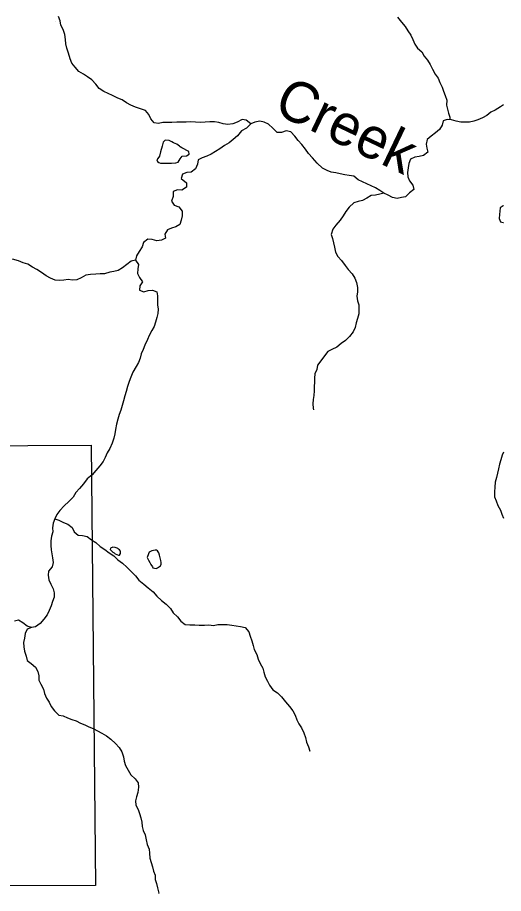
# Model space of a CAD drawing. Extents: x -21.1 to 50.3, y -4.9 to 22.1.
# Drawn here: x -15.375 to -14.252, y 15.562 to 17.586 of the extents above; entities that cross this region are included whole.
import ezdxf

# ---------------------------------------------------------------- set-up
doc = ezdxf.new("R2010")
doc.units = 0
for name, color, linetype in [('GM_X_Minor_Lake', 7, 'Continuous'), ('GM_X_Minor_River', 7, 'Continuous'), ('GM_X_Minor_River_Text', 7, 'Continuous'), ('GM_X_Section', 7, 'Continuous')]:
    doc.layers.add(name, color=color, linetype=linetype)

msp = doc.modelspace()

# ---------------------------------------------------------------- linework, layer by layer
at = {"layer": 'GM_X_Minor_Lake'}
for points in [[(-15.0004, 17.2892), (-15.0065, 17.2934), (-15.0147, 17.2966), (-15.0181, 17.2989), (-15.0249, 17.302), (-15.0336, 17.3032), (-15.0382, 17.2987), (-15.0409, 17.2888), (-15.0444, 17.276), (-15.0468, 17.2658), (-15.0506, 17.2609), (-15.0529, 17.2575), (-15.0514, 17.2533), (-15.0484, 17.251), (-15.0443, 17.2498), (-15.0386, 17.2498), (-15.0189, 17.25), (-15.009, 17.2507), (-15.0041, 17.2521), (-14.9991, 17.2597), (-14.9942, 17.2661), (-14.9847, 17.2671), (-14.9782, 17.2705), (-14.9793, 17.2765)], [(-14.9793, 17.2765), (-14.9952, 17.285), (-14.9989, 17.2873), (-15.0004, 17.2892)], [(-14.2521, 17.1516), (-14.2525, 17.1515), (-14.2597, 17.1467), (-14.2609, 17.1387), (-14.2617, 17.1315), (-14.2618, 17.1221), (-14.2588, 17.1144), (-14.2528, 17.1129), (-14.2521, 17.1129)], [(-15.1447, 16.3601), (-15.1493, 16.3613), (-15.1549, 16.3621), (-15.1602, 16.3602), (-15.161, 16.3568), (-15.1584, 16.3549), (-15.155, 16.3507), (-15.1518, 16.3489)], [(-15.1518, 16.3489), (-15.1494, 16.3469), (-15.1456, 16.3453), (-15.1418, 16.3438), (-15.1392, 16.3441), (-15.1372, 16.3479), (-15.1372, 16.3528), (-15.1394, 16.3563), (-15.1413, 16.3578), (-15.1432, 16.3593), (-15.1447, 16.3601)], [(-15.0645, 16.3541), (-15.071, 16.3504), (-15.0725, 16.3466), (-15.0756, 16.3387), (-15.0726, 16.3326), (-15.0693, 16.3268), (-15.067, 16.3219), (-15.0629, 16.3169), (-15.0622, 16.3143), (-15.0546, 16.3127), (-15.0512, 16.3149)], [(-15.0512, 16.3149), (-15.0447, 16.3194), (-15.0428, 16.3228), (-15.0428, 16.327), (-15.0435, 16.3315), (-15.0454, 16.3376), (-15.0468, 16.3437), (-15.0487, 16.3494), (-15.0513, 16.3536), (-15.0535, 16.3555), (-15.0573, 16.3555), (-15.0645, 16.3541)]]:
    msp.add_lwpolyline(points, dxfattribs=at)
at = {"layer": 'GM_X_Minor_River'}
for points in [[(-15.2871, 17.5782), (-15.2871, 17.5782)], [(-14.8361, 17.3408), (-14.8463, 17.3489), (-14.8561, 17.3505), (-14.8675, 17.3449), (-14.8778, 17.3405), (-14.8888, 17.339), (-14.8997, 17.341), (-14.9099, 17.3438), (-14.9201, 17.3454), (-14.9303, 17.3451), (-14.9417, 17.3448), (-14.9531, 17.3438), (-14.964, 17.3442), (-14.9758, 17.3451), (-14.9856, 17.3448), (-14.9966, 17.3442), (-15.0072, 17.3442), (-15.0185, 17.3436), (-15.039, 17.3438), (-15.0492, 17.3416), (-15.0594, 17.3428), (-15.0669, 17.3524), (-15.0714, 17.3619), (-15.0793, 17.3718), (-15.0906, 17.3757), (-15.1027, 17.3792), (-15.1132, 17.3838), (-15.123, 17.3896), (-15.1328, 17.3961), (-15.143, 17.4004), (-15.1558, 17.4062), (-15.1656, 17.4112), (-15.1758, 17.4155), (-15.186, 17.4224), (-15.1942, 17.4327), (-15.2032, 17.4422), (-15.213, 17.4495), (-15.2228, 17.4553), (-15.233, 17.4615), (-15.242, 17.4714), (-15.2491, 17.4813), (-15.2536, 17.4908), (-15.2569, 17.5037), (-15.2609, 17.5159), (-15.2635, 17.5254), (-15.2638, 17.5356), (-15.2656, 17.547), (-15.2693, 17.5588), (-15.2749, 17.5691), (-15.2767, 17.5786), (-15.2804, 17.5885)], [(-14.497, 17.5872), (-14.488, 17.5758), (-14.4793, 17.5655), (-14.4734, 17.556), (-14.4662, 17.546), (-14.4618, 17.5354), (-14.4573, 17.5251), (-14.4506, 17.5156), (-14.4408, 17.5068), (-14.4356, 17.4973), (-14.4277, 17.4877), (-14.4217, 17.4778), (-14.4162, 17.4668), (-14.4098, 17.4557), (-14.4034, 17.4462), (-14.399, 17.4359), (-14.3941, 17.4256), (-14.3908, 17.4161), (-14.3867, 17.4059), (-14.3834, 17.3952), (-14.3835, 17.3842), (-14.3817, 17.3748), (-14.3795, 17.3653), (-14.3761, 17.3558), (-14.3762, 17.35)], [(-14.2521, 17.3844), (-14.2594, 17.3801), (-14.2712, 17.3723), (-14.2811, 17.3678), (-14.2906, 17.3596), (-14.3005, 17.3543), (-14.3115, 17.3503), (-14.321, 17.3466), (-14.3308, 17.3444), (-14.341, 17.3445), (-14.3509, 17.3449), (-14.3618, 17.3469), (-14.372, 17.3497), (-14.3819, 17.3505), (-14.3914, 17.3479), (-14.3941, 17.3377), (-14.3998, 17.3279), (-14.4094, 17.3197), (-14.4189, 17.3122), (-14.4284, 17.3043), (-14.4311, 17.2941), (-14.4289, 17.2846), (-14.4271, 17.2751), (-14.4366, 17.2672), (-14.4473, 17.2654), (-14.4571, 17.2636), (-14.467, 17.2588), (-14.4705, 17.2489), (-14.4724, 17.2387), (-14.4737, 17.2285), (-14.473, 17.2183), (-14.4689, 17.2088), (-14.4618, 17.1992), (-14.4592, 17.1893), (-14.4691, 17.1811), (-14.4786, 17.1721), (-14.4881, 17.1703), (-14.4976, 17.1681), (-14.5082, 17.1701), (-14.5184, 17.1758), (-14.5282, 17.1801), (-14.5376, 17.1783), (-14.5475, 17.1757), (-14.5581, 17.1747), (-14.568, 17.1691), (-14.5775, 17.1635), (-14.5881, 17.1609), (-14.5976, 17.1583), (-14.609, 17.1482), (-14.6167, 17.1381), (-14.6228, 17.1283), (-14.6293, 17.1181), (-14.6393, 17.1068), (-14.6461, 17.097), (-14.65, 17.0853), (-14.6471, 17.0758), (-14.6449, 17.0655), (-14.6423, 17.0557), (-14.6405, 17.0443), (-14.6349, 17.0344), (-14.6267, 17.0248), (-14.618, 17.0134), (-14.6109, 17.0038), (-14.6019, 16.9939), (-14.5956, 16.9844), (-14.5919, 16.9741), (-14.5893, 16.9627), (-14.5894, 16.9521), (-14.5913, 16.9423), (-14.5895, 16.932), (-14.5866, 16.9221), (-14.5867, 16.9112), (-14.5864, 16.9017), (-14.5895, 16.8907), (-14.5922, 16.8809), (-14.5949, 16.8699), (-14.5992, 16.8597), (-14.6076, 16.8492), (-14.6175, 16.8402), (-14.627, 16.8331), (-14.6373, 16.8248), (-14.6487, 16.8192), (-14.6582, 16.8144), (-14.6659, 16.8046), (-14.6743, 16.7929), (-14.6815, 16.7828), (-14.6835, 16.7729), (-14.6881, 16.7627), (-14.6886, 16.7529), (-14.6887, 16.7434), (-14.6899, 16.7336), (-14.6896, 16.7237), (-14.6904, 16.7131), (-14.6916, 16.7033), (-14.6925, 16.6934)], [(-14.5282, 17.1801), (-14.538, 17.1866), (-14.5481, 17.1928), (-14.5775, 17.2067), (-14.5877, 17.2113), (-14.5979, 17.2194), (-14.6085, 17.2214), (-14.6187, 17.223), (-14.6296, 17.2253), (-14.6394, 17.2277), (-14.65, 17.2293), (-14.6598, 17.2328), (-14.67, 17.2386), (-14.6828, 17.2501), (-14.6937, 17.2623), (-14.7023, 17.2722), (-14.7098, 17.2825), (-14.7184, 17.2928), (-14.7263, 17.3024), (-14.7345, 17.3123), (-14.7435, 17.3222), (-14.7541, 17.3242), (-14.7651, 17.3209), (-14.775, 17.3206), (-14.7851, 17.3309), (-14.7949, 17.3397), (-14.8047, 17.3447), (-14.8149, 17.3467), (-14.8263, 17.3449), (-14.8361, 17.3408), (-14.846, 17.3307), (-14.8571, 17.3244), (-14.8666, 17.3131), (-14.8765, 17.3044), (-14.8861, 17.2966), (-14.8971, 17.291), (-14.9077, 17.2831), (-14.9172, 17.2771), (-14.9275, 17.2704), (-14.9378, 17.2656), (-14.948, 17.2619), (-14.9575, 17.2574), (-14.9595, 17.2472), (-14.9641, 17.2366), (-14.9736, 17.2287), (-14.9839, 17.2284), (-14.9937, 17.2244), (-14.9965, 17.2145), (-14.9844, 17.2046), (-14.9849, 17.1947), (-14.9952, 17.1876), (-15.0054, 17.1881), (-15.0156, 17.1844), (-15.0153, 17.1726), (-15.0192, 17.1621), (-15.0128, 17.1525), (-15.0023, 17.149), (-14.9948, 17.1391), (-14.9945, 17.1281), (-14.9972, 17.1183), (-14.9996, 17.1084), (-15.0095, 17.1025), (-15.0193, 17.0995), (-15.0288, 17.0954), (-15.0349, 17.0856), (-15.0327, 17.0761), (-15.0426, 17.0717), (-15.0529, 17.0706), (-15.0638, 17.0734), (-15.074, 17.0742), (-15.0839, 17.0664), (-15.087, 17.0562), (-15.0939, 17.0456), (-15.1001, 17.0354), (-15.1024, 17.0256), (-15.0953, 17.0153), (-15.0969, 17.0055), (-15.0977, 16.9949), (-15.0933, 16.9853), (-15.0865, 16.9758), (-15.0923, 16.966), (-15.0935, 16.9562), (-15.0833, 16.9527), (-15.0734, 16.9556), (-15.0632, 16.9563), (-15.0534, 16.9528), (-15.0512, 16.9433), (-15.0517, 16.9327), (-15.0514, 16.9221), (-15.0503, 16.9126), (-15.0508, 16.9027), (-15.0531, 16.8929), (-15.0562, 16.8823), (-15.0593, 16.8725), (-15.0643, 16.8627), (-15.0705, 16.8517), (-15.0743, 16.8419), (-15.0809, 16.8295), (-15.0847, 16.8193), (-15.089, 16.8091), (-15.0917, 16.7993)], [(-15.1024, 17.0256), (-15.1123, 17.0234), (-15.1321, 17.0077), (-15.1423, 17.0021), (-15.1526, 16.9991), (-15.162, 16.9977), (-15.1738, 16.9944), (-15.1837, 16.9937), (-15.1943, 16.9931), (-15.2064, 16.9924), (-15.2174, 16.9906), (-15.228, 16.985), (-15.2379, 16.9802), (-15.2477, 16.9795), (-15.2576, 16.9811), (-15.2678, 16.9793), (-15.278, 16.9783), (-15.2879, 16.9795), (-15.2988, 16.9837), (-15.309, 16.9895), (-15.3195, 16.9968), (-15.3304, 17.0037), (-15.3406, 17.0095), (-15.3512, 17.016), (-15.3617, 17.0192), (-15.3727, 17.0238), (-15.3866, 17.0277)], [(-15.0917, 16.7993), (-15.0952, 16.7894), (-15.1006, 16.7796), (-15.1082, 16.7668), (-15.1132, 16.7555), (-15.1167, 16.7453), (-15.1206, 16.7336), (-15.1241, 16.7218), (-15.1268, 16.712), (-15.1303, 16.7003), (-15.1334, 16.6897), (-15.1365, 16.6787), (-15.14, 16.6689), (-15.1435, 16.658), (-15.1466, 16.6462), (-15.1486, 16.6345), (-15.1502, 16.6243), (-15.1526, 16.6141), (-15.1564, 16.6024), (-15.1618, 16.5907), (-15.1676, 16.5805), (-15.1726, 16.5699), (-15.1772, 16.5601), (-15.1849, 16.5503), (-15.1944, 16.5394), (-15.2028, 16.5296), (-15.2139, 16.5199), (-15.2227, 16.509), (-15.2318, 16.4981), (-15.2402, 16.4883), (-15.2467, 16.4781), (-15.2567, 16.468), (-15.267, 16.4582), (-15.2769, 16.4473), (-15.2838, 16.4375), (-15.2891, 16.4277), (-15.2923, 16.4175), (-15.2939, 16.4073), (-15.2935, 16.3978), (-15.2963, 16.388), (-15.2979, 16.377), (-15.2983, 16.3664), (-15.2969, 16.3565), (-15.2958, 16.347), (-15.2944, 16.3375), (-15.2926, 16.3269), (-15.2953, 16.3167), (-15.3037, 16.3069), (-15.3038, 16.2975), (-15.3024, 16.2865), (-15.2979, 16.2766), (-15.2927, 16.2663), (-15.2905, 16.2564), (-15.2902, 16.2469), (-15.2941, 16.2371), (-15.2972, 16.2265), (-15.3022, 16.2156), (-15.3064, 16.2058), (-15.3141, 16.196), (-15.3228, 16.1862), (-15.3331, 16.178), (-15.343, 16.1769), (-15.3528, 16.1797), (-15.3626, 16.1873), (-15.3724, 16.1938), (-15.3822, 16.1913)], [(-14.6925, 16.6934), (-14.6922, 16.6832), (-14.6911, 16.6794)], [(-14.2521, 16.5822), (-14.2551, 16.5748), (-14.2586, 16.5642), (-14.261, 16.554), (-14.2633, 16.543), (-14.268, 16.5233), (-14.2711, 16.5127), (-14.2723, 16.5006), (-14.2728, 16.49), (-14.2725, 16.479), (-14.2692, 16.4695), (-14.2651, 16.4589), (-14.2591, 16.4478), (-14.2562, 16.4383), (-14.2521, 16.429)], [(-15.2891, 16.4277), (-15.2793, 16.4246), (-15.2688, 16.4196), (-15.2586, 16.4157), (-15.2488, 16.4076), (-15.2443, 16.3981), (-15.2346, 16.3897), (-15.2247, 16.3896), (-15.2138, 16.3872), (-15.204, 16.3796), (-15.1942, 16.373), (-15.1841, 16.3635), (-15.1731, 16.3566), (-15.163, 16.3489), (-15.1528, 16.342), (-15.143, 16.3328), (-15.1321, 16.3255), (-15.1224, 16.3159), (-15.1122, 16.306), (-15.1021, 16.2957), (-15.0946, 16.2861), (-15.0833, 16.2766), (-15.0731, 16.2681), (-15.0619, 16.2589), (-15.0532, 16.2494), (-15.0423, 16.2387), (-15.0318, 16.2306), (-15.0217, 16.2207), (-15.0157, 16.2108), (-15.0052, 16.2012), (-14.9973, 16.1909), (-14.9875, 16.1833), (-14.9769, 16.1828), (-14.9652, 16.1831), (-14.955, 16.1822), (-14.9429, 16.1817), (-14.933, 16.1828), (-14.9224, 16.1812), (-14.9118, 16.1833), (-14.9008, 16.1836), (-14.8906, 16.1835), (-14.8797, 16.1819), (-14.8698, 16.1807), (-14.86, 16.1791), (-14.849, 16.1767), (-14.8408, 16.1664), (-14.8378, 16.1566), (-14.8338, 16.1455), (-14.8304, 16.1353), (-14.8283, 16.1258), (-14.8223, 16.1144), (-14.819, 16.1037), (-14.8145, 16.0934), (-14.8085, 16.0828), (-14.806, 16.0733), (-14.8026, 16.0626), (-14.797, 16.0527), (-14.7929, 16.0432), (-14.7847, 16.0325), (-14.7745, 16.0253), (-14.7648, 16.0161), (-14.7558, 16.0046), (-14.7468, 15.9939), (-14.7389, 15.984), (-14.7337, 15.9737), (-14.7296, 15.9635), (-14.7248, 15.954), (-14.7192, 15.9444), (-14.7132, 15.933), (-14.7099, 15.9224), (-14.7069, 15.9117), (-14.7025, 15.9007), (-14.6995, 15.8912), (-14.6995, 15.8935)], [(-15.343, 16.1769), (-15.3528, 16.1725), (-15.3575, 16.1626), (-15.3587, 16.152), (-15.3614, 16.1422), (-15.3607, 16.132), (-15.3589, 16.1221), (-15.3552, 16.1103), (-15.353, 16.1004), (-15.3432, 16.0935), (-15.3335, 16.0851), (-15.3283, 16.0748), (-15.3261, 16.065), (-15.3261, 16.0551), (-15.3213, 16.0456), (-15.3153, 16.0342), (-15.3124, 16.0239), (-15.3083, 16.0136), (-15.3019, 16.0037), (-15.2975, 15.9938), (-15.2892, 15.9843), (-15.2795, 15.9744), (-15.2693, 15.9728), (-15.2594, 15.9681), (-15.2496, 15.9639), (-15.2394, 15.9607), (-15.2296, 15.9557), (-15.2198, 15.9519), (-15.21, 15.9472), (-15.2002, 15.943), (-15.19, 15.9379), (-15.1802, 15.9322), (-15.1697, 15.926), (-15.1592, 15.9187), (-15.1483, 15.9088), (-15.1404, 15.8992), (-15.134, 15.8889), (-15.13, 15.8775), (-15.1289, 15.8677), (-15.1256, 15.8574), (-15.1196, 15.8468), (-15.1129, 15.8365), (-15.1035, 15.8269), (-15.096, 15.8174), (-15.0953, 15.8075), (-15.0973, 15.7954), (-15.1004, 15.7856), (-15.1027, 15.7757), (-15.1017, 15.7659), (-15.0965, 15.756), (-15.0935, 15.7465), (-15.0902, 15.737), (-15.0876, 15.7271), (-15.0866, 15.7169), (-15.0847, 15.7074), (-15.0803, 15.6971), (-15.0781, 15.6861), (-15.0751, 15.6751), (-15.0711, 15.6644), (-15.0704, 15.6549), (-15.0693, 15.6439), (-15.066, 15.6333), (-15.0634, 15.6238), (-15.0609, 15.6136), (-15.0572, 15.604), (-15.0569, 15.5942), (-15.0535, 15.5847), (-15.0517, 15.5752), (-15.0488, 15.5627), (-15.0476, 15.5619)]]:
    msp.add_lwpolyline(points, dxfattribs=at)
at = {"layer": 'GM_X_Section'}
msp.add_lwpolyline([(-16.2304, 16.5926), (-15.2048, 16.5984), (-15.1949, 15.5801), (-16.2239, 15.5777)], close=True, dxfattribs=at)

# ---------------------------------------------------------------- texts
at = {"layer": 'GM_X_Minor_River_Text'}
msp.add_text('Creek', height=0.09472, rotation=334.4509, dxfattribs=at).set_placement((-14.7871, 17.368))

doc.saveas('drawing.dxf')
